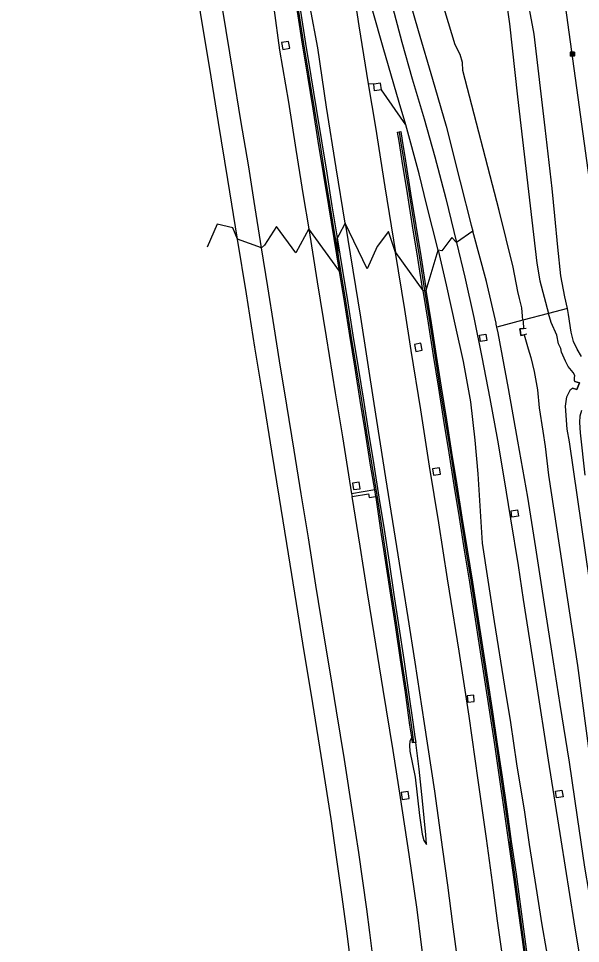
# Model space of a CAD drawing. Extents: x 157692 to 159670, y 381454 to 383289.
# Drawn here: x 157705.9 to 157843.4, y 382420.3 to 382646.8 of the extents above; entities that cross this region are included whole.
import ezdxf

# ---------------------------------------------------------------- set-up
doc = ezdxf.new("R2010")
doc.units = 0
for name, color, linetype in [('IMGEO_Berm_groen', 7, 'Continuous'), ('IMGEO_Fietspad_gesloten', 7, 'Continuous'), ('IMGEO_Geluidsscherm', 7, 'Continuous'), ('IMGEO_Groenvoorziening', 7, 'Continuous'), ('IMGEO_Kolk', 7, 'Continuous'), ('IMGEO_Muur', 7, 'Continuous'), ('IMGEO_Oever', 7, 'Continuous'), ('IMGEO_Rijbaan_autosnelweg', 7, 'Continuous'), ('IMGEO_Rijbaan_autoweg', 7, 'Continuous'), ('IMGEO_Waterloop', 7, 'Continuous')]:
    doc.layers.add(name, color=color, linetype=linetype)

msp = doc.modelspace()

# ---------------------------------------------------------------- linework, layer by layer
at = {"layer": 'IMGEO_Berm_groen'}
for points in [[(157785.56, 382722.63), (157789.23, 382718.45), (157795.43, 382711.97), (157802.18, 382704.79), (157808.29, 382697.64), (157810.15, 382694.33), (157810.94, 382691.73), (157810.5, 382690.28), (157806.36, 382689.02), (157801.87, 382688.13), (157797.46, 382685.76), (157794.78, 382682.92), (157794.26, 382679.67), (157794.81, 382674.41), (157797.34, 382665.16), (157800.49, 382654.92), (157803.64, 382643.82), (157807.2, 382631.94), (157810.54, 382620.43), (157813.94, 382606.77), (157816.67, 382596.15), (157817.03, 382594.7)], [(157770.25, 382640.89), (157770.55, 382639.23), (157772.27, 382639.54), (157771.98, 382641.19), (157770.25, 382640.89)], [(157792.79, 382630.69), (157791.43, 382630.78)], [(157794.69, 382629.3), (157794.46, 382630.93), (157792.79, 382630.69)], [(157794.69, 382629.3), (157793.03, 382629.06), (157792.79, 382630.69)], [(157800.67, 382620.72), (157794.69, 382629.3)], [(157785.79, 382596.64), (157784.25, 382593.76), (157783.87, 382593.05)], [(157784.39, 382584.95), (157776.9, 382595.24)], [(157817.03, 382594.7), (157813.09, 382591.96)], [(157822.96, 382571.23), (157822.8, 382571.92), (157822.75, 382572.15), (157820.4, 382582.39), (157817.03, 382594.7)], [(157765.32, 382590.6), (157759.44, 382592.73)], [(157798.13, 382589.46), (157804.84, 382580.15)], [(157805.62, 382580.26), (157808.58, 382590.05)], [(157866.9, 382371.98), (157865.88, 382371.21), (157863.74, 382370.75), (157862.89, 382370.58), (157861.69, 382370.61), (157860.5, 382371.63), (157859.79, 382372.23), (157856.95, 382379.96), (157854.38, 382389.45), (157851.22, 382402.07), (157848.54, 382414.51), (157846.55, 382426.5), (157844.44, 382438.96), (157842.7, 382451.23), (157840.68, 382464.69), (157838.45, 382478.77), (157836.4, 382491.81), (157834.39, 382504.38), (157832.48, 382517.12), (157830.48, 382529.6), (157828.05, 382543.27), (157825.78, 382556.17), (157823.29, 382569.77), (157822.96, 382571.23)], [(157818.68, 382569.23), (157820.25, 382569.49), (157820.5, 382567.91), (157818.94, 382567.65), (157818.68, 382569.23)], [(157804.68, 382565.58), (157804.36, 382567.28), (157802.74, 382566.97), (157803.07, 382565.27), (157804.68, 382565.58)], [(157809.12, 382535.18), (157808.89, 382536.73), (157807.22, 382536.49), (157807.44, 382534.93), (157809.12, 382535.18)], [(157789.48, 382531.64), (157789.24, 382533.24), (157787.62, 382533), (157787.85, 382531.41), (157789.48, 382531.64)], [(157793.04, 382531.35), (157787.4, 382530.41)], [(157787.51, 382529.71), (157791.52, 382530.36), (157791.67, 382529.45), (157793.31, 382529.76)], [(157826.4, 382526.24), (157827.99, 382526.49), (157828.21, 382524.92), (157826.64, 382524.65), (157826.4, 382526.24)], [(157817.42, 382479.49), (157817.27, 382481.09), (157815.68, 382480.93), (157815.83, 382479.34), (157817.42, 382479.49)], [(157802.1, 382470.75), (157801.63, 382469.84), (157801.52, 382468.74), (157801.67, 382467.38), (157802.91, 382460.99), (157803.99, 382451.63), (157804.64, 382447.02), (157805.03, 382445.47), (157805.74, 382444.49), (157805.55, 382446.87), (157804.75, 382455.22), (157803.95, 382462.92), (157803.08, 382469.45)], [(157799.55, 382457.23), (157799.76, 382455.56), (157801.47, 382455.78), (157801.26, 382457.44), (157799.55, 382457.23)], [(157837.29, 382457.54), (157838.86, 382457.8), (157839.14, 382456.19), (157837.53, 382455.94), (157837.29, 382457.54)]]:
    msp.add_lwpolyline(points, dxfattribs=at)
at = {"layer": 'IMGEO_Fietspad_gesloten'}
msp.add_lwpolyline([(157830.59, 382716.48), (157831.06, 382712.59), (157833.25, 382696.6), (157833.77, 382692.79), (157852.27, 382558.07), (157852.61, 382555.55), (157853.9, 382546.12), (157860.23, 382500.16), (157860.25, 382500), (157861.89, 382488.05), (157876.6, 382381.77)], dxfattribs=at)
at = {"layer": 'IMGEO_Geluidsscherm'}
for points in [[(157783.44, 382592.95), (157782.14, 382600.93), (157780.86, 382608.86), (157779.58, 382616.8), (157778.3, 382624.73), (157777.01, 382632.69), (157775.73, 382640.59), (157774.47, 382648.54), (157774.02, 382651.52)], [(157802.64, 382469.45), (157802.45, 382470.8), (157802.01, 382473.77), (157800.9, 382481.78), (157799.72, 382489.75), (157798.53, 382497.72), (157797.35, 382505.63), (157796.11, 382513.6), (157794.93, 382521.52), (157793.7, 382529.51), (157792.38, 382537.42), (157791.1, 382545.36), (157789.86, 382553.29), (157788.58, 382561.21), (157787.28, 382569.17), (157786.04, 382577.08), (157784.74, 382585.01), (157783.44, 382592.95)]]:
    msp.add_lwpolyline(points, dxfattribs=at)
at = {"layer": 'IMGEO_Groenvoorziening'}
for points in [[(157840.19, 382575.8), (157839.6, 382578.62), (157838.63, 382583.75), (157837.89, 382590.78), (157837.1, 382598.48), (157836.49, 382605.14), (157834.74, 382620.02), (157832.05, 382642.97), (157830.03, 382653.96)], [(157843.66, 382564.03), (157842.56, 382565.81), (157841.72, 382567.67), (157841.14, 382569.94), (157840.5, 382574.27), (157840.19, 382575.8)], [(157844.58, 382534.96), (157843.39, 382545.31), (157843.26, 382547.86), (157843.36, 382549.51), (157843.7, 382550.85)]]:
    msp.add_lwpolyline(points, dxfattribs=at)
at = {"layer": 'IMGEO_Kolk'}
for p, q in [((157840.92, 382637.66), (157840.92, 382638.51)), ((157840.99, 382638.59), (157841.84, 382638.59)), ((157841.92, 382638.51), (157841.92, 382637.66)), ((157841.84, 382637.59), (157840.99, 382637.59)), ((157841.4, 382638.37), (157841.43, 382638.37)), ((157841.43, 382637.81), (157841.4, 382637.81))]:
    msp.add_line(p, q, dxfattribs=at)
for points in [[(157840.92, 382637.66), (157840.92, 382638.51)], [(157840.99, 382638.59), (157841.84, 382638.59)], [(157841.92, 382638.51), (157841.92, 382637.66)], [(157841.84, 382637.59), (157840.99, 382637.59)], [(157841.24, 382638.29), (157841.36, 382638.29), (157841.36, 382638.14), (157841.49, 382638.29), (157841.65, 382638.29), (157841.51, 382638.14), (157841.66, 382637.89), (157841.51, 382637.89), (157841.42, 382638.05), (157841.36, 382637.99), (157841.36, 382637.89), (157841.24, 382637.89), (157841.24, 382638.29)]]:
    msp.add_lwpolyline(points, dxfattribs=at)
for centre, start, end in [((157840.99, 382638.51), 91.552, 178.448), ((157840.99, 382638.51), 91.552, 178.448), ((157841.84, 382638.51), 1.552, 88.448), ((157841.84, 382638.51), 1.552, 88.448), ((157840.99, 382637.66), 181.552, 268.448), ((157840.99, 382637.66), 181.552, 268.448), ((157841.84, 382637.66), 271.552, 358.448), ((157841.84, 382637.66), 271.552, 358.448)]:
    msp.add_arc(centre, 0.0765, start, end, dxfattribs=at)
for centre, major_axis, ratio, start_param, end_param in [((157841.4, 382638.09), (-0.387, 0.002), 0.722429, 4.712389, 7.853982), ((157841.43, 382638.09), (-0.39, 0.002), 0.717154, 1.570796, 4.712389)]:
    msp.add_ellipse(centre, major_axis=major_axis, ratio=ratio, start_param=start_param, end_param=end_param, dxfattribs=at)
at = {"layer": 'IMGEO_Muur'}
for points in [[(157784.39, 382584.95), (157781.79, 382600.88), (157780.51, 382608.8), (157779.23, 382616.74), (157777.95, 382624.67), (157776.67, 382632.63), (157775.39, 382640.54), (157774.13, 382648.48), (157773.63, 382651.45), (157768.98, 382680.28), (157763.81, 382712), (157758.71, 382743.69), (157753.29, 382776.9), (157748.43, 382807.2), (157744.97, 382828.49), (157739.37, 382862.95), (157734.36, 382894.59), (157730.26, 382921.89), (157729.99, 382923.86), (157730.62, 382923.95)], [(157731.11, 382921.72), (157735.15, 382894.71), (157740.16, 382863.08), (157745.76, 382828.6), (157749.22, 382807.33), (157754.09, 382777.03), (157759.52, 382743.82), (157764.6, 382712.13), (157769.77, 382680.39), (157774.4, 382651.6), (157774.88, 382648.58), (157776.14, 382640.69), (157777.45, 382632.73), (157778.73, 382624.76), (157780.01, 382616.82), (157781.3, 382608.95), (157782.57, 382600.95), (157783.87, 382593.05)], [(157804.84, 382580.15), (157803.6, 382588.07), (157802.32, 382596.02), (157801.04, 382603.9), (157799.78, 382611.83), (157798.99, 382616.79), (157798.62, 382618.96), (157799.41, 382619.13), (157799.77, 382616.92), (157800.55, 382611.96), (157801.84, 382604), (157803.12, 382596.08), (157804.38, 382588.17), (157805.62, 382580.26)], [(157799.02, 382618.97), (157799.39, 382616.86), (157800.18, 382611.89), (157801.44, 382603.97), (157802.71, 382596.08), (157803.99, 382588.14), (157805.24, 382580.21), (157806.5, 382572.23), (157807.76, 382564.3), (157809.02, 382556.34), (157810.27, 382548.39), (157811.56, 382540.47), (157812.83, 382532.54), (157814.09, 382524.61), (157815.35, 382516.65), (157816.61, 382508.78), (157817.85, 382500.82), (157819.11, 382492.83), (157820.33, 382484.88), (157821.56, 382476.94), (157822.74, 382469.04), (157823.93, 382461.02), (157825.05, 382453.12), (157826.17, 382445.17)], [(157783.87, 382593.05), (157785.13, 382585.08), (157786.45, 382577.14), (157787.71, 382569.21), (157788.99, 382561.29), (157790.27, 382553.36), (157791.55, 382545.44), (157792.85, 382537.48), (157794.09, 382529.53), (157795.32, 382521.62), (157796.56, 382513.64), (157797.76, 382505.69), (157798.98, 382497.78), (157800.15, 382489.77), (157801.33, 382481.83), (157802.44, 382473.85), (157802.9, 382470.89), (157803.08, 382469.45)], [(157784.39, 382584.95), (157783.87, 382593.05)], [(157793.04, 382531.35), (157792.04, 382537.36), (157790.76, 382545.3), (157789.52, 382553.23), (157788.24, 382561.16), (157786.93, 382569.12), (157785.69, 382577.03), (157784.39, 382584.95)], [(157804.84, 382580.15), (157805.62, 382580.26)], [(157804.84, 382580.15), (157806.11, 382572.16), (157807.36, 382564.24), (157808.63, 382556.27), (157809.87, 382548.33), (157811.17, 382540.4), (157812.43, 382532.48), (157813.69, 382524.55), (157814.95, 382516.59), (157816.21, 382508.72), (157817.45, 382500.75), (157818.72, 382492.77), (157819.94, 382484.82), (157821.16, 382476.88), (157822.34, 382468.99), (157823.53, 382460.96), (157824.65, 382453.07), (157825.76, 382445.1), (157826.93, 382437.11), (157829.09, 382421.21), (157831.22, 382405.21)], [(157832.01, 382405.31), (157829.87, 382421.31), (157827.72, 382437.21), (157826.55, 382445.22), (157825.45, 382453.14), (157824.32, 382461.11), (157823.12, 382469.06), (157821.94, 382477.01), (157820.71, 382484.96), (157819.49, 382492.92), (157818.25, 382500.83), (157817.03, 382508.78), (157815.73, 382516.72), (157814.47, 382524.67), (157813.21, 382532.59), (157811.94, 382540.54), (157810.68, 382548.52), (157809.4, 382556.49), (157808.16, 382564.29), (157806.9, 382572.28), (157805.62, 382580.26)], [(157830.3, 382569.47), (157829.63, 382569.34), (157828.8, 382569.19), (157828.68, 382569.97), (157828.56, 382570.75), (157829.46, 382570.89), (157830.07, 382570.98)], [(157842.03, 382557.92), (157843.12, 382557.58), (157842.51, 382555.92), (157841.43, 382556.28)], [(157793.31, 382529.76), (157793.04, 382531.35)], [(157802.1, 382470.75), (157801.67, 382473.72), (157800.56, 382481.73), (157799.37, 382489.7), (157798.19, 382497.67), (157797.01, 382505.58), (157795.76, 382513.54), (157794.58, 382521.47), (157793.36, 382529.46), (157793.31, 382529.76)], [(157803.08, 382469.45), (157802.3, 382469.36), (157802.1, 382470.75)], [(157838.74, 382315.36), (157842.15, 382312.39), (157841.52, 382319.33), (157841.62, 382319.34), (157840.13, 382333.42), (157838.28, 382349.41), (157837.36, 382357.46), (157834.52, 382381.39), (157831.62, 382405.26), (157829.49, 382421.26), (157827.32, 382437.17), (157826.17, 382445.17)]]:
    msp.add_lwpolyline(points, dxfattribs=at)
at = {"layer": 'IMGEO_Oever'}
for points in [[(157840.19, 382575.8), (157835.61, 382574.58)], [(157829.33, 382572.92), (157822.96, 382571.23)]]:
    msp.add_lwpolyline(points, dxfattribs=at)
at = {"layer": 'IMGEO_Rijbaan_autosnelweg'}
for points in [[(157759.44, 382592.73), (157757.1, 382607.34), (157754.84, 382621.29), (157753.05, 382632.51), (157750.39, 382648.27), (157744.19, 382686.86), (157738.49, 382722.37), (157735.4, 382741.21), (157732.43, 382759.52), (157729.1, 382780.39), (157726.03, 382799.4), (157722.54, 382821.24), (157719.99, 382836.68), (157717.03, 382855.18), (157714.03, 382873.17), (157711.84, 382887.18), (157712.57, 382887.34), (157710.57, 382899.8), (157708.37, 382914.55), (157705.87, 382932.07)], [(157765.32, 382590.6), (157763.54, 382602), (157762.21, 382610.45), (157760.25, 382621.79), (157758.4, 382633.42), (157755.86, 382648.83), (157749.63, 382687.41), (157746.71, 382705.68), (157743.8, 382723.61), (157740.6, 382743.61), (157737.89, 382760.54), (157735.04, 382777.78), (157732.29, 382795.04), (157730.61, 382805.35), (157727.68, 382823.65), (157724.94, 382840.74), (157722.91, 382852.86), (157719.67, 382873.42), (157716.79, 382891.41), (157713.36, 382913.61), (157710.73, 382932.32)], [(157725.43, 382917.16), (157726.88, 382906.54), (157729.36, 382890.44), (157732.16, 382872.62), (157734.81, 382856.5), (157737.91, 382837.44), (157740.18, 382823.21), (157743, 382805.58), (157746.28, 382785.17), (157748.92, 382768.93), (157751.74, 382751.13), (157755.22, 382730.14), (157758.36, 382710.3), (157761.82, 382689.12), (157766.91, 382657.87), (157768.32, 382649.31), (157769.77, 382639.05), (157771.91, 382626.27), (157773.72, 382614.68), (157775.55, 382603.46), (157776.9, 382595.24)], [(157759.44, 382592.73), (157758.3, 382595.51), (157754.52, 382596.46), (157752.06, 382590.76)], [(157776.9, 382595.24), (157773.7, 382589.37), (157768.99, 382595.83), (157766.1, 382591.31), (157765.32, 382590.6)], [(157776.9, 382595.24), (157778.97, 382582.26), (157781.18, 382568.82), (157783.38, 382555.14), (157785.15, 382544.33), (157787.15, 382531.95), (157787.4, 382530.41)], [(157787.56, 382412.86), (157786.31, 382422.72), (157785, 382432.22), (157783.72, 382441.41), (157782.38, 382450.82), (157780.29, 382464.27), (157777.93, 382479.04), (157775.49, 382493.82), (157773.93, 382503.56), (157771.94, 382515.72), (157769.75, 382529.35), (157767.88, 382540.84), (157765.81, 382553.54), (157763.74, 382566.3), (157761.65, 382579.34), (157759.44, 382592.73)], [(157793, 382413.79), (157791.85, 382422.96), (157791.1, 382428.7), (157789.13, 382442.56), (157787.72, 382451.99), (157785.67, 382465.32), (157783.69, 382477.23), (157782.11, 382486.8), (157780.68, 382495.54), (157778.67, 382508.03), (157776.8, 382519.61), (157775.04, 382530.36), (157773.31, 382541.04), (157771.51, 382552.12), (157769.78, 382562.95), (157768.46, 382571.24), (157766.89, 382581.11), (157765.32, 382590.6)], [(157787.4, 382530.41), (157787.51, 382529.71)], [(157805.62, 382411.1), (157804.35, 382421.2), (157803.44, 382428.56), (157801.48, 382442.01), (157799.39, 382455.99), (157797.56, 382467.5), (157795.1, 382482.48), (157792.92, 382496.1), (157791.31, 382506.12), (157789.47, 382517.57), (157787.51, 382529.71)]]:
    msp.add_lwpolyline(points, dxfattribs=at)
at = {"layer": 'IMGEO_Rijbaan_autoweg'}
for points in [[(157785.79, 382596.64), (157783.64, 382610.18), (157781.24, 382625.06), (157779.09, 382639.62), (157777.27, 382649.6), (157770.89, 382689.99), (157767.9, 382708.71), (157764.81, 382728.17), (157761.91, 382746.02), (157759.62, 382761.03), (157756.69, 382779.68), (157753.73, 382797.61), (157750.84, 382815.36), (157748.24, 382831.95), (157745.8, 382847.05), (157743.56, 382861.23), (157740.73, 382879.08), (157738.33, 382894.43), (157736.23, 382908.65), (157734.33, 382921.8), (157731.11, 382921.72)], [(157758.81, 382858.13), (157761.69, 382840.24), (157764.48, 382822.03), (157766.92, 382806.88), (157769.76, 382789.3), (157774.8, 382758.59), (157776.88, 382746.13), (157779.91, 382728.34), (157782.78, 382713.89), (157785.57, 382701.15), (157787.98, 382690.03), (157790.09, 382680.36), (157792.34, 382670.27), (157794.66, 382660.25), (157797.04, 382650.89), (157799.64, 382640.98), (157802.24, 382632.04), (157805.15, 382622.2), (157807.78, 382612.9), (157810.44, 382602.69), (157813.09, 382591.96)], [(157800.67, 382620.72), (157799.01, 382626.26), (157795.11, 382639.7), (157792.56, 382648.56), (157789.7, 382658.59), (157786.11, 382672.35), (157784.2, 382680.9), (157783.84, 382680.79), (157783.97, 382679.36), (157788.17, 382651.5), (157789.19, 382644.99), (157791.43, 382630.78)], [(157791.43, 382630.78), (157793.23, 382620.15), (157795.54, 382605.6), (157798.13, 382589.46)], [(157808.58, 382590.05), (157805.82, 382601.02), (157803.89, 382608.79), (157800.67, 382620.72)], [(157798.13, 382589.46), (157796.39, 382594.59), (157793.62, 382590.98), (157791.18, 382585.52), (157785.79, 382596.64)], [(157785.79, 382596.64), (157789.54, 382573.64), (157792.8, 382552.53), (157795.69, 382534.3), (157798.67, 382515.46), (157801.12, 382500.11), (157802.83, 382489.12), (157805.15, 382474.12), (157807.65, 382457.55), (157809.61, 382443.25), (157810.89, 382434.5), (157812.08, 382424.99), (157813.38, 382415.28)], [(157813.09, 382591.96), (157811.94, 382593.14), (157809.45, 382589.87), (157808.58, 382590.05)], [(157813.09, 382591.96), (157815.12, 382583.48), (157817.3, 382573.54), (157819.26, 382563.81), (157821.2, 382553.69), (157823.1, 382543.51), (157824.67, 382534.3), (157826.29, 382524.23), (157828.15, 382512.82), (157829.4, 382504.48), (157832.5, 382484.77), (157835.53, 382465.13), (157838.6, 382445.61), (157841.75, 382425.57), (157843.27, 382416.67)], [(157824.25, 382417.84), (157823.11, 382425.78), (157821.87, 382435.16), (157820.39, 382445.99), (157818.34, 382460.24), (157816.12, 382475.95), (157813.73, 382491.81), (157811.36, 382506.52), (157810.86, 382509.6), (157808.7, 382523.24), (157806.47, 382537.17), (157804.34, 382550.93), (157801.94, 382565.46), (157800.4, 382575.54), (157798.13, 382589.46)], [(157808.58, 382590.05), (157810.52, 382581.6), (157812.83, 382571.18), (157814.73, 382562.79), (157816.52, 382552.94), (157817.55, 382543.56), (157818.31, 382535.25), (157819.33, 382518.33), (157822.25, 382499.12), (157824.84, 382483.27), (157826.24, 382474.38), (157827.74, 382464.23), (157829.69, 382452.4), (157830.87, 382444.46), (157832.44, 382434.22), (157833.91, 382424.81), (157836.03, 382412.76)]]:
    msp.add_lwpolyline(points, dxfattribs=at)
at = {"layer": 'IMGEO_Waterloop'}
for points in [[(157821.33, 382678.94), (157826.04, 382645.47), (157827.98, 382627.58), (157832.68, 382586.86), (157833.45, 382582.55), (157835.61, 382574.58)], [(157829.33, 382572.92), (157829.25, 382573.93), (157829.01, 382575.94), (157828.45, 382578.2), (157828.09, 382579.97), (157826.89, 382585.92), (157823.5, 382599.73), (157814.63, 382634.03), (157814.49, 382635.98), (157813.96, 382637.97), (157812.74, 382640.36), (157808.66, 382653.91)], [(157829.33, 382572.92), (157829.36, 382572.57), (157829.46, 382570.89), (157828.56, 382570.75), (157828.68, 382569.97), (157828.8, 382569.19), (157829.63, 382569.34), (157830.61, 382565.92), (157831.21, 382563.79), (157832.03, 382560.35), (157832.87, 382555.81), (157833.32, 382551.42), (157834.17, 382545.76), (157834.74, 382541.94), (157835.58, 382534.98), (157842.66, 382488.37), (157850.96, 382425.54), (157855.24, 382403.21), (157860.08, 382381.9), (157861.56, 382375.82), (157862.22, 382372.44), (157862.61, 382372.33)], [(157835.61, 382574.58), (157829.33, 382572.92)], [(157845.62, 382509.21), (157840.74, 382543.08), (157840.14, 382546.18), (157839.7, 382551.81), (157840.08, 382554.13), (157840.98, 382555.96), (157841.43, 382556.28), (157842.51, 382555.92), (157843.12, 382557.58), (157842.03, 382557.92), (157841.9, 382558.17), (157841.96, 382558.76), (157841.99, 382559.36), (157841.59, 382560.09), (157840.42, 382561.55), (157839.74, 382562.84), (157839.05, 382564.33), (157838.73, 382565.05), (157838.61, 382565.98), (157838.02, 382567.11), (157837.62, 382569.21), (157836.21, 382572.36), (157835.61, 382574.58)]]:
    msp.add_lwpolyline(points, dxfattribs=at)

doc.saveas('drawing.dxf')
